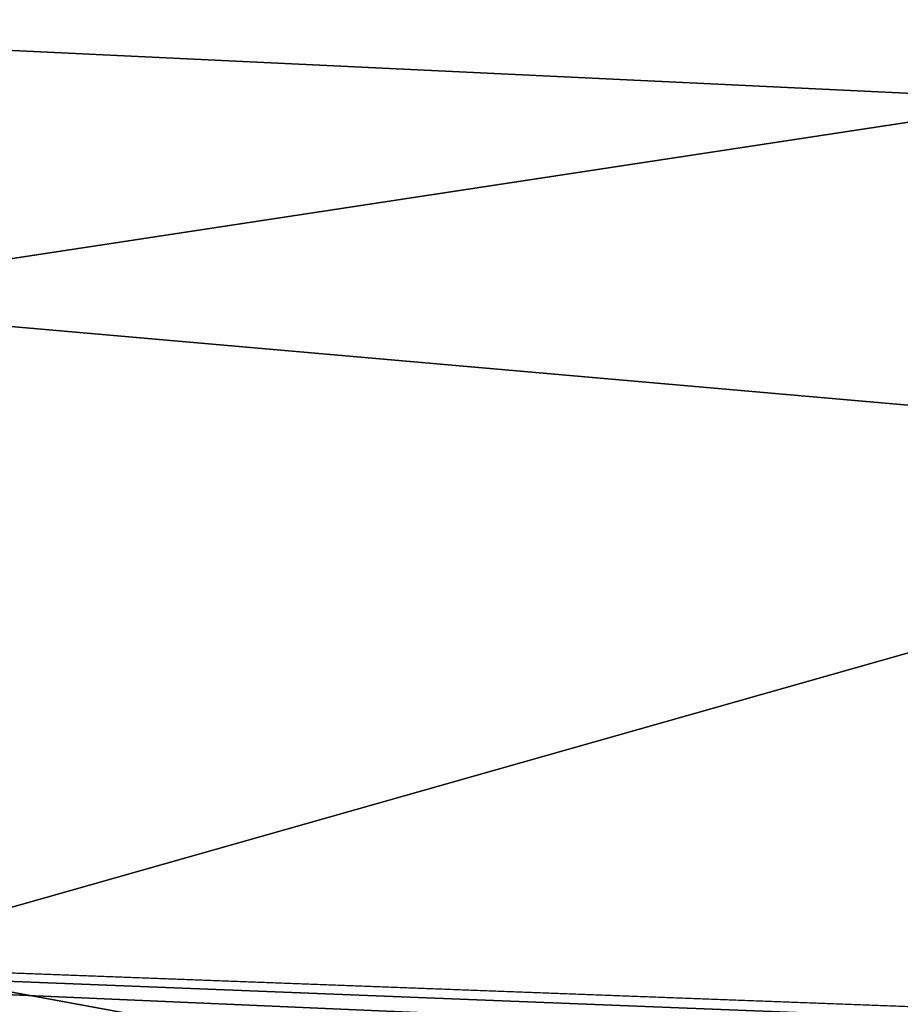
# Model space of a CAD drawing. Header units: metres. Extents: x -147 to 294, y -23 to 81.
# Tile 370 of 656: x 222.077 to 222.531, y 25.584 to 26.092. Entities that reach past the tile are written whole.
import ezdxf

# ---------------------------------------------------------------- set-up
doc = ezdxf.new("R2010")
doc.units = ezdxf.units.M
doc.layers.add('solid_AVA_153', color=7, linetype='CONTINUOUS')

msp = doc.modelspace()

# ---------------------------------------------------------------- linework, layer by layer
at = {"layer": 'solid_AVA_153'}
for points in [[(222.782074, 26.046171, 157.938217), (221.799728, 29.388422, 157.655777), (222.965698, 28.738258, 159.354446)], [(221.876709, 26.503416, 156.244537), (221.799728, 29.388422, 157.655777), (222.782074, 26.046171, 157.938217)], [(221.226196, 29.04356, 38.263844), (227.641693, 25.620726, 38.263844), (224.139603, 26.780771, 38.896542)], [(227.823776, 26.230906, 38), (227.641693, 25.620726, 38.263844), (221.226196, 29.04356, 38.263844)], [(234.527771, 28.299406, 254.160568), (235.382919, 20.174784, 271.545105), (221.667358, 19.119045, 269.910767)], [(223.232788, 27.505173, 252.498367), (234.527771, 28.299406, 254.160568), (221.667358, 19.119045, 269.910767)], [(221.847443, 28.231535, 254.425613), (221.364914, 25.433588, 261.259186), (225.812836, 26.695839, 259.777283)], [(212.862183, 27.563307, 247.659729), (223.232788, 27.505173, 252.498367), (208.459488, 18.89743, 264.992157)], [(223.232788, 27.505173, 252.498367), (221.667358, 19.119045, 269.910767), (208.459488, 18.89743, 264.992157)], [(221.379349, 26.938665, 154.448898), (223.079041, 26.021437, 155.634293), (222.676773, 26.385393, 154.041718)], [(221.379349, 26.938665, 154.448898), (221.876709, 26.503416, 156.244537), (223.079041, 26.021437, 155.634293)], [(223.655334, 26.209633, 160.803345), (222.06839, 26.832521, 159.210815), (220.130615, 25.673185, 164.472565)], [(225.62291, 25.173506, 263.347839), (225.812836, 26.695839, 259.777283), (221.364914, 25.433588, 261.259186)], [(221.876709, 26.503416, 156.244537), (223.838028, 25.625042, 157.122009), (223.079041, 26.021437, 155.634293)], [(221.876709, 26.503416, 156.244537), (222.782074, 26.046171, 157.938217), (223.838028, 25.625042, 157.122009)], [(218.510757, 26.246208, 155.170273), (223.074203, 24.919258, 155.833206), (218.387543, 23.867321, 163.232727)], [(222.449219, 25.521294, 153.133957), (223.074203, 24.919258, 155.833206), (218.510757, 26.246208, 155.170273)], [(222.95784, 25.855984, 149.956436), (222.449219, 25.521294, 153.133957), (218.510757, 26.246208, 155.170273)], [(223.289322, 26.017847, 147.727142), (222.95784, 25.855984, 149.956436), (218.510757, 26.246208, 155.170273)], [(222.751923, 26.195658, 147.782379), (223.289322, 26.017847, 147.727142), (218.510757, 26.246208, 155.170273)], [(227.680649, 25.390488, 162.82222), (223.655334, 26.209633, 160.803345), (220.130615, 25.673185, 164.472565)], [(222.664063, 25.483379, 153.611176), (222.449219, 25.521294, 153.133957), (222.95784, 25.855984, 149.956436)], [(220.130615, 25.673185, 164.472565), (216.960266, 25.374615, 166.322098), (223.091537, 24.225946, 168.194351)], [(220.532822, 25.583057, 164.603134), (220.130615, 25.673185, 164.472565), (223.091537, 24.225946, 168.194351)], [(228.80809, 24.678946, 165.818176), (220.130615, 25.673185, 164.472565), (220.532822, 25.583057, 164.603134)], [(227.813599, 25.368273, 162.897308), (227.680649, 25.390488, 162.82222), (220.130615, 25.673185, 164.472565)], [(227.889954, 25.337492, 163.02594), (227.813599, 25.368273, 162.897308), (220.130615, 25.673185, 164.472565)], [(228.146622, 25.126677, 163.946274), (227.889954, 25.337492, 163.02594), (220.130615, 25.673185, 164.472565)], [(228.403732, 24.910376, 164.865219), (228.146622, 25.126677, 163.946274), (220.130615, 25.673185, 164.472565)], [(228.514053, 24.871609, 165.022278), (228.403732, 24.910376, 164.865219), (220.130615, 25.673185, 164.472565)], [(228.701965, 24.855143, 165.080124), (228.514053, 24.871609, 165.022278), (220.130615, 25.673185, 164.472565)], [(228.80809, 24.678946, 165.818176), (228.701965, 24.855143, 165.080124), (220.130615, 25.673185, 164.472565)]]:
    msp.add_3dface(points, dxfattribs=at)

doc.saveas('drawing.dxf')
